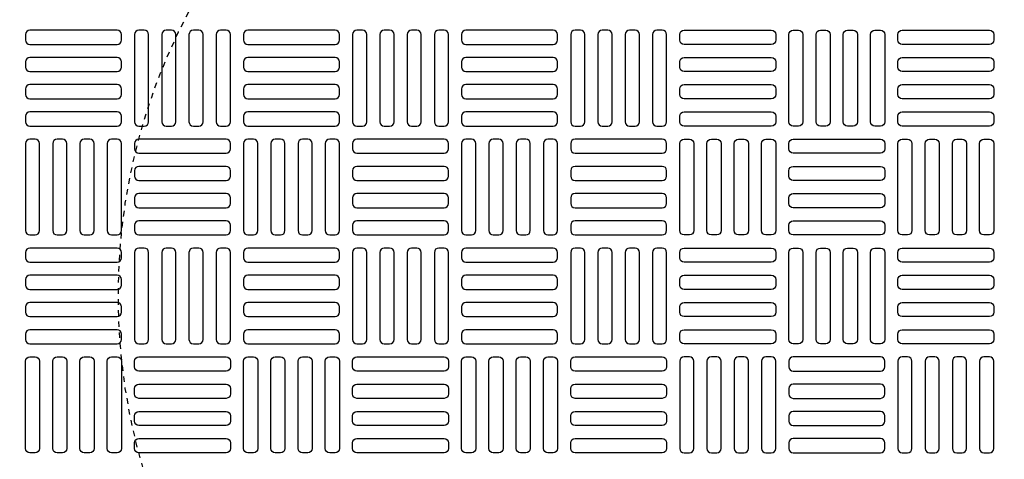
# Model space of a CAD drawing. Extents: x -169 to 6736, y -208 to 3022.
# Tile 646 of 656: x 6263 to 6281, y 1476 to 1484. Entities that reach past the tile are written whole.
import ezdxf

# ---------------------------------------------------------------- set-up
doc = ezdxf.new("R2010")
doc.units = 0
doc.header["$MEASUREMENT"] = 0
doc.linetypes.add('HIDDEN2', pattern=[0.28125, 0.1875, -0.09375])
doc.layers.get('DEFPOINTS').update_dxf_attribs({"linetype": 'CONTINUOUS'})
for name, color, linetype in [('TANK-MANHOLE-COVER-40', 2, 'CONTINUOUS'), ('TANK-MANHOLE-COVER-HATCH-40', 252, 'CONTINUOUS'), ('TANK-SLOPE', 3, 'CONTINUOUS')]:
    doc.layers.add(name, color=color, linetype=linetype)

msp = doc.modelspace()

# ---------------------------------------------------------------- linework, layer by layer
at = {"layer": 'DEFPOINTS', "color": 8, "linetype": 'HIDDEN2', "ltscale": 0.125}
msp.add_circle((6275.65346, 1479.01916), 14, dxfattribs=at)
msp.add_circle((6275.65346, 1479.01916), 14, dxfattribs=at)
at = {"layer": 'DEFPOINTS', "color": 8, "linetype": 'HIDDEN2', "ltscale": 0.5}
msp.add_circle((6275.65346, 1479.01916), 11, dxfattribs=at)
msp.add_circle((6275.65346, 1479.01916), 11, dxfattribs=at)
at = {"layer": 'TANK-MANHOLE-COVER-40', "color": 4, "linetype": 'Continuous'}
msp.add_circle((6275.65422, 1479.01916), 22.63902, dxfattribs=at)
at = {"layer": 'TANK-MANHOLE-COVER-40', "color": 1, "linetype": 'Continuous'}
msp.add_circle((6275.65422, 1479.01916), 22.44094, dxfattribs=at)
at = {"layer": 'TANK-MANHOLE-COVER-40', "color": 2, "linetype": 'Continuous'}
msp.add_circle((6275.65422, 1479.01916), 21.65354, dxfattribs=at)
at = {"layer": 'TANK-MANHOLE-COVER-HATCH-40', "linetype": 'Continuous', "flags": 128}
for points in [[(6264.70934, 1483.74357, 0.41421356), (6264.6306, 1483.82231), (6263.0558, 1483.82231, 0.41421356), (6262.97706, 1483.74357), (6262.97706, 1483.64514, 0.41421356), (6263.0558, 1483.5664), (6264.6306, 1483.5664, 0.41421356), (6264.70934, 1483.64514)], [(6265.12273, 1482.09003, 0.41421356), (6265.20147, 1482.16877), (6265.20147, 1483.74357, 0.41421356), (6265.12273, 1483.82231), (6265.0243, 1483.82231, 0.41421356), (6264.94556, 1483.74357), (6264.94556, 1482.16877, 0.41421356), (6265.0243, 1482.09003)], [(6265.61485, 1482.09003, 0.41421356), (6265.69359, 1482.16877), (6265.69359, 1483.74357, 0.41421356), (6265.61485, 1483.82231), (6265.51643, 1483.82231, 0.41421356), (6265.43769, 1483.74357), (6265.43769, 1482.16877, 0.41421356), (6265.51643, 1482.09003)], [(6266.10698, 1482.09003, 0.41421356), (6266.18572, 1482.16877), (6266.18572, 1483.74357, 0.41421356), (6266.10698, 1483.82231), (6266.00855, 1483.82231, 0.41421356), (6265.92981, 1483.74357), (6265.92981, 1482.16877, 0.41421356), (6266.00855, 1482.09003)], [(6266.59911, 1482.09003, 0.41421356), (6266.67785, 1482.16877), (6266.67785, 1483.74357, 0.41421356), (6266.59911, 1483.82231), (6266.50068, 1483.82231, 0.41421356), (6266.42194, 1483.74357), (6266.42194, 1482.16877, 0.41421356), (6266.50068, 1482.09003)], [(6268.64635, 1483.74357, 0.41421356), (6268.56761, 1483.82231), (6266.99281, 1483.82231, 0.41421356), (6266.91407, 1483.74357), (6266.91407, 1483.64514, 0.41421356), (6266.99281, 1483.5664), (6268.56761, 1483.5664, 0.41421356), (6268.64635, 1483.64514)], [(6269.05974, 1482.09003, 0.41421356), (6269.13848, 1482.16877), (6269.13848, 1483.74357, 0.41421356), (6269.05974, 1483.82231), (6268.96131, 1483.82231, 0.41421356), (6268.88257, 1483.74357), (6268.88257, 1482.16877, 0.41421356), (6268.96131, 1482.09003)], [(6269.55186, 1482.09003, 0.41421356), (6269.6306, 1482.16877), (6269.6306, 1483.74357, 0.41421356), (6269.55186, 1483.82231), (6269.45344, 1483.82231, 0.41421356), (6269.3747, 1483.74357), (6269.3747, 1482.16877, 0.41421356), (6269.45344, 1482.09003)], [(6270.04399, 1482.09003, 0.41421356), (6270.12273, 1482.16877), (6270.12273, 1483.74357, 0.41421356), (6270.04399, 1483.82231), (6269.94556, 1483.82231, 0.41421356), (6269.86682, 1483.74357), (6269.86682, 1482.16877, 0.41421356), (6269.94556, 1482.09003)], [(6270.53611, 1482.09003, 0.41421356), (6270.61485, 1482.16877), (6270.61485, 1483.74357, 0.41421356), (6270.53611, 1483.82231), (6270.43769, 1483.82231, 0.41421356), (6270.35895, 1483.74357), (6270.35895, 1482.16877, 0.41421356), (6270.43769, 1482.09003)], [(6272.58336, 1483.74357, 0.41421356), (6272.50462, 1483.82231), (6270.92981, 1483.82231, 0.41421356), (6270.85107, 1483.74357), (6270.85107, 1483.64514, 0.41421356), (6270.92981, 1483.5664), (6272.50462, 1483.5664, 0.41421356), (6272.58336, 1483.64514)], [(6272.99674, 1482.09003, 0.41421356), (6273.07548, 1482.16877), (6273.07548, 1483.74357, 0.41421356), (6272.99674, 1483.82231), (6272.89832, 1483.82231, 0.41421356), (6272.81958, 1483.74357), (6272.81958, 1482.16877, 0.41421356), (6272.89832, 1482.09003)], [(6273.48887, 1482.09003, 0.41421356), (6273.56761, 1482.16877), (6273.56761, 1483.74357, 0.41421356), (6273.48887, 1483.82231), (6273.39044, 1483.82231, 0.41421356), (6273.3117, 1483.74357), (6273.3117, 1482.16877, 0.41421356), (6273.39044, 1482.09003)], [(6273.981, 1482.09003, 0.41421356), (6274.05974, 1482.16877), (6274.05974, 1483.74357, 0.41421356), (6273.981, 1483.82231), (6273.88257, 1483.82231, 0.41421356), (6273.80383, 1483.74357), (6273.80383, 1482.16877, 0.41421356), (6273.88257, 1482.09003)], [(6274.47312, 1482.09003, 0.41421356), (6274.55186, 1482.16877), (6274.55186, 1483.74357, 0.41421356), (6274.47312, 1483.82231), (6274.3747, 1483.82231, 0.41421356), (6274.29596, 1483.74357), (6274.29596, 1482.16877, 0.41421356), (6274.3747, 1482.09003)], [(6274.78808, 1483.74357, -0.41421356), (6274.86682, 1483.82231), (6276.44163, 1483.82231, -0.41421356), (6276.52037, 1483.74357), (6276.52037, 1483.64514, -0.41421356), (6276.44163, 1483.5664), (6274.86682, 1483.5664, -0.41421356), (6274.78808, 1483.64514)], [(6276.83533, 1482.09003, -0.41421356), (6276.75659, 1482.16877), (6276.75659, 1483.74357, -0.41421356), (6276.83533, 1483.82231), (6276.93375, 1483.82231, -0.41421356), (6277.01249, 1483.74357), (6277.01249, 1482.16877, -0.41421356), (6276.93375, 1482.09003)], [(6277.32745, 1482.09003, -0.41421356), (6277.24871, 1482.16877), (6277.24871, 1483.74357, -0.41421356), (6277.32745, 1483.82231), (6277.42588, 1483.82231, -0.41421356), (6277.50462, 1483.74357), (6277.50462, 1482.16877, -0.41421356), (6277.42588, 1482.09003)], [(6277.81958, 1482.09003, -0.41421356), (6277.74084, 1482.16877), (6277.74084, 1483.74357, -0.41421356), (6277.81958, 1483.82231), (6277.918, 1483.82231, -0.41421356), (6277.99674, 1483.74357), (6277.99674, 1482.16877, -0.41421356), (6277.918, 1482.09003)], [(6278.3117, 1482.09003, -0.41421356), (6278.23296, 1482.16877), (6278.23296, 1483.74357, -0.41421356), (6278.3117, 1483.82231), (6278.41013, 1483.82231, -0.41421356), (6278.48887, 1483.74357), (6278.48887, 1482.16877, -0.41421356), (6278.41013, 1482.09003)], [(6278.72509, 1483.74357, -0.41421356), (6278.80383, 1483.82231), (6280.37863, 1483.82231, -0.41421356), (6280.45737, 1483.74357), (6280.45737, 1483.64514, -0.41421356), (6280.37863, 1483.5664), (6278.80383, 1483.5664, -0.41421356), (6278.72509, 1483.64514)], [(6264.70934, 1483.25144, 0.41421356), (6264.6306, 1483.33018), (6263.0558, 1483.33018, 0.41421356), (6262.97706, 1483.25144), (6262.97706, 1483.15302, 0.41421356), (6263.0558, 1483.07428), (6264.6306, 1483.07428, 0.41421356), (6264.70934, 1483.15302)], [(6268.64635, 1483.25144, 0.41421356), (6268.56761, 1483.33018), (6266.99281, 1483.33018, 0.41421356), (6266.91407, 1483.25144), (6266.91407, 1483.15302, 0.41421356), (6266.99281, 1483.07428), (6268.56761, 1483.07428, 0.41421356), (6268.64635, 1483.15302)], [(6272.58336, 1483.25144, 0.41421356), (6272.50462, 1483.33018), (6270.92981, 1483.33018, 0.41421356), (6270.85107, 1483.25144), (6270.85107, 1483.15302, 0.41421356), (6270.92981, 1483.07428), (6272.50462, 1483.07428, 0.41421356), (6272.58336, 1483.15302)], [(6274.78808, 1483.25144, -0.41421356), (6274.86682, 1483.33018), (6276.44163, 1483.33018, -0.41421356), (6276.52037, 1483.25144), (6276.52037, 1483.15302, -0.41421356), (6276.44163, 1483.07428), (6274.86682, 1483.07428, -0.41421356), (6274.78808, 1483.15302)], [(6278.72509, 1483.25144, -0.41421356), (6278.80383, 1483.33018), (6280.37863, 1483.33018, -0.41421356), (6280.45737, 1483.25144), (6280.45737, 1483.15302, -0.41421356), (6280.37863, 1483.07428), (6278.80383, 1483.07428, -0.41421356), (6278.72509, 1483.15302)], [(6264.70934, 1482.75932, 0.41421356), (6264.6306, 1482.83806), (6263.0558, 1482.83806, 0.41421356), (6262.97706, 1482.75932), (6262.97706, 1482.66089, 0.41421356), (6263.0558, 1482.58215), (6264.6306, 1482.58215, 0.41421356), (6264.70934, 1482.66089)], [(6268.64635, 1482.75932, 0.41421356), (6268.56761, 1482.83806), (6266.99281, 1482.83806, 0.41421356), (6266.91407, 1482.75932), (6266.91407, 1482.66089, 0.41421356), (6266.99281, 1482.58215), (6268.56761, 1482.58215, 0.41421356), (6268.64635, 1482.66089)], [(6272.58336, 1482.75932, 0.41421356), (6272.50462, 1482.83806), (6270.92981, 1482.83806, 0.41421356), (6270.85107, 1482.75932), (6270.85107, 1482.66089, 0.41421356), (6270.92981, 1482.58215), (6272.50462, 1482.58215, 0.41421356), (6272.58336, 1482.66089)], [(6274.78808, 1482.75932, -0.41421356), (6274.86682, 1482.83806), (6276.44163, 1482.83806, -0.41421356), (6276.52037, 1482.75932), (6276.52037, 1482.66089, -0.41421356), (6276.44163, 1482.58215), (6274.86682, 1482.58215, -0.41421356), (6274.78808, 1482.66089)], [(6278.72509, 1482.75932, -0.41421356), (6278.80383, 1482.83806), (6280.37863, 1482.83806, -0.41421356), (6280.45737, 1482.75932), (6280.45737, 1482.66089, -0.41421356), (6280.37863, 1482.58215), (6278.80383, 1482.58215, -0.41421356), (6278.72509, 1482.66089)], [(6264.70934, 1482.26719, 0.41421356), (6264.6306, 1482.34593), (6263.0558, 1482.34593, 0.41421356), (6262.97706, 1482.26719), (6262.97706, 1482.16877, 0.41421356), (6263.0558, 1482.09003), (6264.6306, 1482.09003, 0.41421356), (6264.70934, 1482.16877)], [(6268.64635, 1482.26719, 0.41421356), (6268.56761, 1482.34593), (6266.99281, 1482.34593, 0.41421356), (6266.91407, 1482.26719), (6266.91407, 1482.16877, 0.41421356), (6266.99281, 1482.09003), (6268.56761, 1482.09003, 0.41421356), (6268.64635, 1482.16877)], [(6272.58336, 1482.26719, 0.41421356), (6272.50462, 1482.34593), (6270.92981, 1482.34593, 0.41421356), (6270.85107, 1482.26719), (6270.85107, 1482.16877, 0.41421356), (6270.92981, 1482.09003), (6272.50462, 1482.09003, 0.41421356), (6272.58336, 1482.16877)], [(6274.78808, 1482.26719, -0.41421356), (6274.86682, 1482.34593), (6276.44163, 1482.34593, -0.41421356), (6276.52037, 1482.26719), (6276.52037, 1482.16877, -0.41421356), (6276.44163, 1482.09003), (6274.86682, 1482.09003, -0.41421356), (6274.78808, 1482.16877)], [(6278.72509, 1482.26719, -0.41421356), (6278.80383, 1482.34593), (6280.37863, 1482.34593, -0.41421356), (6280.45737, 1482.26719), (6280.45737, 1482.16877, -0.41421356), (6280.37863, 1482.09003), (6278.80383, 1482.09003, -0.41421356), (6278.72509, 1482.16877)], [(6263.15422, 1480.12152, 0.41421356), (6263.23296, 1480.20026), (6263.23296, 1481.77506, 0.41421356), (6263.15422, 1481.85381), (6263.0558, 1481.85381, 0.41421356), (6262.97706, 1481.77506), (6262.97706, 1480.20026, 0.41421356), (6263.0558, 1480.12152)], [(6263.64635, 1480.12152, 0.41421356), (6263.72509, 1480.20026), (6263.72509, 1481.77506, 0.41421356), (6263.64635, 1481.85381), (6263.54792, 1481.85381, 0.41421356), (6263.46918, 1481.77506), (6263.46918, 1480.20026, 0.41421356), (6263.54792, 1480.12152)], [(6264.13848, 1480.12152, 0.41421356), (6264.21722, 1480.20026), (6264.21722, 1481.77506, 0.41421356), (6264.13848, 1481.85381), (6264.04005, 1481.85381, 0.41421356), (6263.96131, 1481.77506), (6263.96131, 1480.20026, 0.41421356), (6264.04005, 1480.12152)], [(6264.6306, 1480.12152, 0.41421356), (6264.70934, 1480.20026), (6264.70934, 1481.77506, 0.41421356), (6264.6306, 1481.85381), (6264.53218, 1481.85381, 0.41421356), (6264.45344, 1481.77506), (6264.45344, 1480.20026, 0.41421356), (6264.53218, 1480.12152)], [(6264.94556, 1481.67664, 0.41421356), (6265.0243, 1481.5979), (6266.59911, 1481.5979, 0.41421356), (6266.67785, 1481.67664), (6266.67785, 1481.77506, 0.41421356), (6266.59911, 1481.85381), (6265.0243, 1481.85381, 0.41421356), (6264.94556, 1481.77506)], [(6267.09123, 1480.12152, 0.41421356), (6267.16997, 1480.20026), (6267.16997, 1481.77506, 0.41421356), (6267.09123, 1481.85381), (6266.99281, 1481.85381, 0.41421356), (6266.91407, 1481.77506), (6266.91407, 1480.20026, 0.41421356), (6266.99281, 1480.12152)], [(6267.58336, 1480.12152, 0.41421356), (6267.6621, 1480.20026), (6267.6621, 1481.77506, 0.41421356), (6267.58336, 1481.85381), (6267.48493, 1481.85381, 0.41421356), (6267.40619, 1481.77506), (6267.40619, 1480.20026, 0.41421356), (6267.48493, 1480.12152)], [(6268.07548, 1480.12152, 0.41421356), (6268.15422, 1480.20026), (6268.15422, 1481.77506, 0.41421356), (6268.07548, 1481.85381), (6267.97706, 1481.85381, 0.41421356), (6267.89832, 1481.77506), (6267.89832, 1480.20026, 0.41421356), (6267.97706, 1480.12152)], [(6268.56761, 1480.12152, 0.41421356), (6268.64635, 1480.20026), (6268.64635, 1481.77506, 0.41421356), (6268.56761, 1481.85381), (6268.46918, 1481.85381, 0.41421356), (6268.39044, 1481.77506), (6268.39044, 1480.20026, 0.41421356), (6268.46918, 1480.12152)], [(6268.88257, 1481.67664, 0.41421356), (6268.96131, 1481.5979), (6270.53611, 1481.5979, 0.41421356), (6270.61485, 1481.67664), (6270.61485, 1481.77506, 0.41421356), (6270.53611, 1481.85381), (6268.96131, 1481.85381, 0.41421356), (6268.88257, 1481.77506)], [(6271.02824, 1480.12152, 0.41421356), (6271.10698, 1480.20026), (6271.10698, 1481.77506, 0.41421356), (6271.02824, 1481.85381), (6270.92981, 1481.85381, 0.41421356), (6270.85107, 1481.77506), (6270.85107, 1480.20026, 0.41421356), (6270.92981, 1480.12152)], [(6271.52037, 1480.12152, 0.41421356), (6271.59911, 1480.20026), (6271.59911, 1481.77506, 0.41421356), (6271.52037, 1481.85381), (6271.42194, 1481.85381, 0.41421356), (6271.3432, 1481.77506), (6271.3432, 1480.20026, 0.41421356), (6271.42194, 1480.12152)], [(6272.01249, 1480.12152, 0.41421356), (6272.09123, 1480.20026), (6272.09123, 1481.77506, 0.41421356), (6272.01249, 1481.85381), (6271.91407, 1481.85381, 0.41421356), (6271.83533, 1481.77506), (6271.83533, 1480.20026, 0.41421356), (6271.91407, 1480.12152)], [(6272.50462, 1480.12152, 0.41421356), (6272.58336, 1480.20026), (6272.58336, 1481.77506, 0.41421356), (6272.50462, 1481.85381), (6272.40619, 1481.85381, 0.41421356), (6272.32745, 1481.77506), (6272.32745, 1480.20026, 0.41421356), (6272.40619, 1480.12152)], [(6272.81958, 1481.67664, 0.41421356), (6272.89832, 1481.5979), (6274.47312, 1481.5979, 0.41421356), (6274.55186, 1481.67664), (6274.55186, 1481.77506, 0.41421356), (6274.47312, 1481.85381), (6272.89832, 1481.85381, 0.41421356), (6272.81958, 1481.77506)], [(6274.86682, 1480.12152, -0.41421356), (6274.78808, 1480.20026), (6274.78808, 1481.77506, -0.41421356), (6274.86682, 1481.85381), (6274.96525, 1481.85381, -0.41421356), (6275.04399, 1481.77506), (6275.04399, 1480.20026, -0.41421356), (6274.96525, 1480.12152)], [(6275.35895, 1480.12152, -0.41421356), (6275.28021, 1480.20026), (6275.28021, 1481.77506, -0.41421356), (6275.35895, 1481.85381), (6275.45737, 1481.85381, -0.41421356), (6275.53611, 1481.77506), (6275.53611, 1480.20026, -0.41421356), (6275.45737, 1480.12152)], [(6275.85107, 1480.12152, -0.41421356), (6275.77233, 1480.20026), (6275.77233, 1481.77506, -0.41421356), (6275.85107, 1481.85381), (6275.9495, 1481.85381, -0.41421356), (6276.02824, 1481.77506), (6276.02824, 1480.20026, -0.41421356), (6275.9495, 1480.12152)], [(6276.3432, 1480.12152, -0.41421356), (6276.26446, 1480.20026), (6276.26446, 1481.77506, -0.41421356), (6276.3432, 1481.85381), (6276.44163, 1481.85381, -0.41421356), (6276.52037, 1481.77506), (6276.52037, 1480.20026, -0.41421356), (6276.44163, 1480.12152)], [(6278.48887, 1481.67664, -0.41421356), (6278.41013, 1481.5979), (6276.83533, 1481.5979, -0.41421356), (6276.75659, 1481.67664), (6276.75659, 1481.77506, -0.41421356), (6276.83533, 1481.85381), (6278.41013, 1481.85381, -0.41421356), (6278.48887, 1481.77506)], [(6278.80383, 1480.12152, -0.41421356), (6278.72509, 1480.20026), (6278.72509, 1481.77506, -0.41421356), (6278.80383, 1481.85381), (6278.90226, 1481.85381, -0.41421356), (6278.981, 1481.77506), (6278.981, 1480.20026, -0.41421356), (6278.90226, 1480.12152)], [(6279.29596, 1480.12152, -0.41421356), (6279.21722, 1480.20026), (6279.21722, 1481.77506, -0.41421356), (6279.29596, 1481.85381), (6279.39438, 1481.85381, -0.41421356), (6279.47312, 1481.77506), (6279.47312, 1480.20026, -0.41421356), (6279.39438, 1480.12152)], [(6279.78808, 1480.12152, -0.41421356), (6279.70934, 1480.20026), (6279.70934, 1481.77506, -0.41421356), (6279.78808, 1481.85381), (6279.88651, 1481.85381, -0.41421356), (6279.96525, 1481.77506), (6279.96525, 1480.20026, -0.41421356), (6279.88651, 1480.12152)], [(6280.28021, 1480.12152, -0.41421356), (6280.20147, 1480.20026), (6280.20147, 1481.77506, -0.41421356), (6280.28021, 1481.85381), (6280.37863, 1481.85381, -0.41421356), (6280.45737, 1481.77506), (6280.45737, 1480.20026, -0.41421356), (6280.37863, 1480.12152)], [(6264.94556, 1481.18451, 0.41421356), (6265.0243, 1481.10577), (6266.59911, 1481.10577, 0.41421356), (6266.67785, 1481.18451), (6266.67785, 1481.28294, 0.41421356), (6266.59911, 1481.36168), (6265.0243, 1481.36168, 0.41421356), (6264.94556, 1481.28294)], [(6268.88257, 1481.18451, 0.41421356), (6268.96131, 1481.10577), (6270.53611, 1481.10577, 0.41421356), (6270.61485, 1481.18451), (6270.61485, 1481.28294, 0.41421356), (6270.53611, 1481.36168), (6268.96131, 1481.36168, 0.41421356), (6268.88257, 1481.28294)], [(6272.81958, 1481.18451, 0.41421356), (6272.89832, 1481.10577), (6274.47312, 1481.10577, 0.41421356), (6274.55186, 1481.18451), (6274.55186, 1481.28294, 0.41421356), (6274.47312, 1481.36168), (6272.89832, 1481.36168, 0.41421356), (6272.81958, 1481.28294)], [(6278.48887, 1481.18451, -0.41421356), (6278.41013, 1481.10577), (6276.83533, 1481.10577, -0.41421356), (6276.75659, 1481.18451), (6276.75659, 1481.28294, -0.41421356), (6276.83533, 1481.36168), (6278.41013, 1481.36168, -0.41421356), (6278.48887, 1481.28294)], [(6264.94556, 1480.69239, 0.41421356), (6265.0243, 1480.61365), (6266.59911, 1480.61365, 0.41421356), (6266.67785, 1480.69239), (6266.67785, 1480.79081, 0.41421356), (6266.59911, 1480.86955), (6265.0243, 1480.86955, 0.41421356), (6264.94556, 1480.79081)], [(6268.88257, 1480.69239, 0.41421356), (6268.96131, 1480.61365), (6270.53611, 1480.61365, 0.41421356), (6270.61485, 1480.69239), (6270.61485, 1480.79081, 0.41421356), (6270.53611, 1480.86955), (6268.96131, 1480.86955, 0.41421356), (6268.88257, 1480.79081)], [(6272.81958, 1480.69239, 0.41421356), (6272.89832, 1480.61365), (6274.47312, 1480.61365, 0.41421356), (6274.55186, 1480.69239), (6274.55186, 1480.79081, 0.41421356), (6274.47312, 1480.86955), (6272.89832, 1480.86955, 0.41421356), (6272.81958, 1480.79081)], [(6278.48887, 1480.69239, -0.41421356), (6278.41013, 1480.61365), (6276.83533, 1480.61365, -0.41421356), (6276.75659, 1480.69239), (6276.75659, 1480.79081, -0.41421356), (6276.83533, 1480.86955), (6278.41013, 1480.86955, -0.41421356), (6278.48887, 1480.79081)], [(6264.94556, 1480.20026, 0.41421356), (6265.0243, 1480.12152), (6266.59911, 1480.12152, 0.41421356), (6266.67785, 1480.20026), (6266.67785, 1480.29869, 0.41421356), (6266.59911, 1480.37743), (6265.0243, 1480.37743, 0.41421356), (6264.94556, 1480.29869)], [(6268.88257, 1480.20026, 0.41421356), (6268.96131, 1480.12152), (6270.53611, 1480.12152, 0.41421356), (6270.61485, 1480.20026), (6270.61485, 1480.29869, 0.41421356), (6270.53611, 1480.37743), (6268.96131, 1480.37743, 0.41421356), (6268.88257, 1480.29869)], [(6272.81958, 1480.20026, 0.41421356), (6272.89832, 1480.12152), (6274.47312, 1480.12152, 0.41421356), (6274.55186, 1480.20026), (6274.55186, 1480.29869, 0.41421356), (6274.47312, 1480.37743), (6272.89832, 1480.37743, 0.41421356), (6272.81958, 1480.29869)], [(6278.48887, 1480.20026, -0.41421356), (6278.41013, 1480.12152), (6276.83533, 1480.12152, -0.41421356), (6276.75659, 1480.20026), (6276.75659, 1480.29869, -0.41421356), (6276.83533, 1480.37743), (6278.41013, 1480.37743, -0.41421356), (6278.48887, 1480.29869)], [(6264.70934, 1479.80656, 0.41421356), (6264.6306, 1479.8853), (6263.0558, 1479.8853, 0.41421356), (6262.97706, 1479.80656), (6262.97706, 1479.70814, 0.41421356), (6263.0558, 1479.6294), (6264.6306, 1479.6294, 0.41421356), (6264.70934, 1479.70814)], [(6265.12273, 1478.15302, 0.41421356), (6265.20147, 1478.23176), (6265.20147, 1479.80656, 0.41421356), (6265.12273, 1479.8853), (6265.0243, 1479.8853, 0.41421356), (6264.94556, 1479.80656), (6264.94556, 1478.23176, 0.41421356), (6265.0243, 1478.15302)], [(6265.61485, 1478.15302, 0.41421356), (6265.69359, 1478.23176), (6265.69359, 1479.80656, 0.41421356), (6265.61485, 1479.8853), (6265.51643, 1479.8853, 0.41421356), (6265.43769, 1479.80656), (6265.43769, 1478.23176, 0.41421356), (6265.51643, 1478.15302)], [(6266.10698, 1478.15302, 0.41421356), (6266.18572, 1478.23176), (6266.18572, 1479.80656, 0.41421356), (6266.10698, 1479.8853), (6266.00855, 1479.8853, 0.41421356), (6265.92981, 1479.80656), (6265.92981, 1478.23176, 0.41421356), (6266.00855, 1478.15302)], [(6266.59911, 1478.15302, 0.41421356), (6266.67785, 1478.23176), (6266.67785, 1479.80656, 0.41421356), (6266.59911, 1479.8853), (6266.50068, 1479.8853, 0.41421356), (6266.42194, 1479.80656), (6266.42194, 1478.23176, 0.41421356), (6266.50068, 1478.15302)], [(6268.64635, 1479.80656, 0.41421356), (6268.56761, 1479.8853), (6266.99281, 1479.8853, 0.41421356), (6266.91407, 1479.80656), (6266.91407, 1479.70814, 0.41421356), (6266.99281, 1479.6294), (6268.56761, 1479.6294, 0.41421356), (6268.64635, 1479.70814)], [(6269.05974, 1478.15302, 0.41421356), (6269.13848, 1478.23176), (6269.13848, 1479.80656, 0.41421356), (6269.05974, 1479.8853), (6268.96131, 1479.8853, 0.41421356), (6268.88257, 1479.80656), (6268.88257, 1478.23176, 0.41421356), (6268.96131, 1478.15302)], [(6269.55186, 1478.15302, 0.41421356), (6269.6306, 1478.23176), (6269.6306, 1479.80656, 0.41421356), (6269.55186, 1479.8853), (6269.45344, 1479.8853, 0.41421356), (6269.3747, 1479.80656), (6269.3747, 1478.23176, 0.41421356), (6269.45344, 1478.15302)], [(6270.04399, 1478.15302, 0.41421356), (6270.12273, 1478.23176), (6270.12273, 1479.80656, 0.41421356), (6270.04399, 1479.8853), (6269.94556, 1479.8853, 0.41421356), (6269.86682, 1479.80656), (6269.86682, 1478.23176, 0.41421356), (6269.94556, 1478.15302)], [(6270.53611, 1478.15302, 0.41421356), (6270.61485, 1478.23176), (6270.61485, 1479.80656, 0.41421356), (6270.53611, 1479.8853), (6270.43769, 1479.8853, 0.41421356), (6270.35895, 1479.80656), (6270.35895, 1478.23176, 0.41421356), (6270.43769, 1478.15302)], [(6272.58336, 1479.80656, 0.41421356), (6272.50462, 1479.8853), (6270.92981, 1479.8853, 0.41421356), (6270.85107, 1479.80656), (6270.85107, 1479.70814, 0.41421356), (6270.92981, 1479.6294), (6272.50462, 1479.6294, 0.41421356), (6272.58336, 1479.70814)], [(6272.99674, 1478.15302, 0.41421356), (6273.07548, 1478.23176), (6273.07548, 1479.80656, 0.41421356), (6272.99674, 1479.8853), (6272.89832, 1479.8853, 0.41421356), (6272.81958, 1479.80656), (6272.81958, 1478.23176, 0.41421356), (6272.89832, 1478.15302)], [(6273.48887, 1478.15302, 0.41421356), (6273.56761, 1478.23176), (6273.56761, 1479.80656, 0.41421356), (6273.48887, 1479.8853), (6273.39044, 1479.8853, 0.41421356), (6273.3117, 1479.80656), (6273.3117, 1478.23176, 0.41421356), (6273.39044, 1478.15302)], [(6273.981, 1478.15302, 0.41421356), (6274.05974, 1478.23176), (6274.05974, 1479.80656, 0.41421356), (6273.981, 1479.8853), (6273.88257, 1479.8853, 0.41421356), (6273.80383, 1479.80656), (6273.80383, 1478.23176, 0.41421356), (6273.88257, 1478.15302)], [(6274.47312, 1478.15302, 0.41421356), (6274.55186, 1478.23176), (6274.55186, 1479.80656, 0.41421356), (6274.47312, 1479.8853), (6274.3747, 1479.8853, 0.41421356), (6274.29596, 1479.80656), (6274.29596, 1478.23176, 0.41421356), (6274.3747, 1478.15302)], [(6274.78808, 1479.80656, -0.41421356), (6274.86682, 1479.8853), (6276.44163, 1479.8853, -0.41421356), (6276.52037, 1479.80656), (6276.52037, 1479.70814, -0.41421356), (6276.44163, 1479.6294), (6274.86682, 1479.6294, -0.41421356), (6274.78808, 1479.70814)], [(6276.83533, 1478.15302, -0.41421356), (6276.75659, 1478.23176), (6276.75659, 1479.80656, -0.41421356), (6276.83533, 1479.8853), (6276.93375, 1479.8853, -0.41421356), (6277.01249, 1479.80656), (6277.01249, 1478.23176, -0.41421356), (6276.93375, 1478.15302)], [(6277.32745, 1478.15302, -0.41421356), (6277.24871, 1478.23176), (6277.24871, 1479.80656, -0.41421356), (6277.32745, 1479.8853), (6277.42588, 1479.8853, -0.41421356), (6277.50462, 1479.80656), (6277.50462, 1478.23176, -0.41421356), (6277.42588, 1478.15302)], [(6277.81958, 1478.15302, -0.41421356), (6277.74084, 1478.23176), (6277.74084, 1479.80656, -0.41421356), (6277.81958, 1479.8853), (6277.918, 1479.8853, -0.41421356), (6277.99674, 1479.80656), (6277.99674, 1478.23176, -0.41421356), (6277.918, 1478.15302)], [(6278.3117, 1478.15302, -0.41421356), (6278.23296, 1478.23176), (6278.23296, 1479.80656, -0.41421356), (6278.3117, 1479.8853), (6278.41013, 1479.8853, -0.41421356), (6278.48887, 1479.80656), (6278.48887, 1478.23176, -0.41421356), (6278.41013, 1478.15302)], [(6278.72509, 1479.80656, -0.41421356), (6278.80383, 1479.8853), (6280.37863, 1479.8853, -0.41421356), (6280.45737, 1479.80656), (6280.45737, 1479.70814, -0.41421356), (6280.37863, 1479.6294), (6278.80383, 1479.6294, -0.41421356), (6278.72509, 1479.70814)], [(6264.70934, 1479.31443, 0.41421356), (6264.6306, 1479.39318), (6263.0558, 1479.39318, 0.41421356), (6262.97706, 1479.31443), (6262.97706, 1479.21601, 0.41421356), (6263.0558, 1479.13727), (6264.6306, 1479.13727, 0.41421356), (6264.70934, 1479.21601)], [(6268.64635, 1479.31443, 0.41421356), (6268.56761, 1479.39318), (6266.99281, 1479.39318, 0.41421356), (6266.91407, 1479.31443), (6266.91407, 1479.21601, 0.41421356), (6266.99281, 1479.13727), (6268.56761, 1479.13727, 0.41421356), (6268.64635, 1479.21601)], [(6272.58336, 1479.31443, 0.41421356), (6272.50462, 1479.39318), (6270.92981, 1479.39318, 0.41421356), (6270.85107, 1479.31443), (6270.85107, 1479.21601, 0.41421356), (6270.92981, 1479.13727), (6272.50462, 1479.13727, 0.41421356), (6272.58336, 1479.21601)], [(6274.78808, 1479.31443, -0.41421356), (6274.86682, 1479.39318), (6276.44163, 1479.39318, -0.41421356), (6276.52037, 1479.31443), (6276.52037, 1479.21601, -0.41421356), (6276.44163, 1479.13727), (6274.86682, 1479.13727, -0.41421356), (6274.78808, 1479.21601)], [(6278.72509, 1479.31443, -0.41421356), (6278.80383, 1479.39318), (6280.37863, 1479.39318, -0.41421356), (6280.45737, 1479.31443), (6280.45737, 1479.21601, -0.41421356), (6280.37863, 1479.13727), (6278.80383, 1479.13727, -0.41421356), (6278.72509, 1479.21601)], [(6264.70934, 1478.82231, 0.41421356), (6264.6306, 1478.90105), (6263.0558, 1478.90105, 0.41421356), (6262.97706, 1478.82231), (6262.97706, 1478.72388, 0.41421356), (6263.0558, 1478.64514), (6264.6306, 1478.64514, 0.41421356), (6264.70934, 1478.72388)], [(6268.64635, 1478.82231, 0.41421356), (6268.56761, 1478.90105), (6266.99281, 1478.90105, 0.41421356), (6266.91407, 1478.82231), (6266.91407, 1478.72388, 0.41421356), (6266.99281, 1478.64514), (6268.56761, 1478.64514, 0.41421356), (6268.64635, 1478.72388)], [(6272.58336, 1478.82231, 0.41421356), (6272.50462, 1478.90105), (6270.92981, 1478.90105, 0.41421356), (6270.85107, 1478.82231), (6270.85107, 1478.72388, 0.41421356), (6270.92981, 1478.64514), (6272.50462, 1478.64514, 0.41421356), (6272.58336, 1478.72388)], [(6274.78808, 1478.82231, -0.41421356), (6274.86682, 1478.90105), (6276.44163, 1478.90105, -0.41421356), (6276.52037, 1478.82231), (6276.52037, 1478.72388, -0.41421356), (6276.44163, 1478.64514), (6274.86682, 1478.64514, -0.41421356), (6274.78808, 1478.72388)], [(6278.72509, 1478.82231, -0.41421356), (6278.80383, 1478.90105), (6280.37863, 1478.90105, -0.41421356), (6280.45737, 1478.82231), (6280.45737, 1478.72388, -0.41421356), (6280.37863, 1478.64514), (6278.80383, 1478.64514, -0.41421356), (6278.72509, 1478.72388)], [(6264.70934, 1478.33018, 0.41421356), (6264.6306, 1478.40892), (6263.0558, 1478.40892, 0.41421356), (6262.97706, 1478.33018), (6262.97706, 1478.23176, 0.41421356), (6263.0558, 1478.15302), (6264.6306, 1478.15302, 0.41421356), (6264.70934, 1478.23176)], [(6268.64635, 1478.33018, 0.41421356), (6268.56761, 1478.40892), (6266.99281, 1478.40892, 0.41421356), (6266.91407, 1478.33018), (6266.91407, 1478.23176, 0.41421356), (6266.99281, 1478.15302), (6268.56761, 1478.15302, 0.41421356), (6268.64635, 1478.23176)], [(6272.58336, 1478.33018, 0.41421356), (6272.50462, 1478.40892), (6270.92981, 1478.40892, 0.41421356), (6270.85107, 1478.33018), (6270.85107, 1478.23176, 0.41421356), (6270.92981, 1478.15302), (6272.50462, 1478.15302, 0.41421356), (6272.58336, 1478.23176)], [(6274.78808, 1478.33018, -0.41421356), (6274.86682, 1478.40892), (6276.44163, 1478.40892, -0.41421356), (6276.52037, 1478.33018), (6276.52037, 1478.23176, -0.41421356), (6276.44163, 1478.15302), (6274.86682, 1478.15302, -0.41421356), (6274.78808, 1478.23176)], [(6278.72509, 1478.33018, -0.41421356), (6278.80383, 1478.40892), (6280.37863, 1478.40892, -0.41421356), (6280.45737, 1478.33018), (6280.45737, 1478.23176, -0.41421356), (6280.37863, 1478.15302), (6278.80383, 1478.15302, -0.41421356), (6278.72509, 1478.23176)], [(6263.15422, 1477.9168, -0.41421356), (6263.23296, 1477.83806), (6263.23296, 1476.26325, -0.41421356), (6263.15422, 1476.18451), (6263.0558, 1476.18451, -0.41421356), (6262.97706, 1476.26325), (6262.97706, 1477.83806, -0.41421356), (6263.0558, 1477.9168)], [(6263.64635, 1477.9168, -0.41421356), (6263.72509, 1477.83806), (6263.72509, 1476.26325, -0.41421356), (6263.64635, 1476.18451), (6263.54792, 1476.18451, -0.41421356), (6263.46918, 1476.26325), (6263.46918, 1477.83806, -0.41421356), (6263.54792, 1477.9168)], [(6264.13848, 1477.9168, -0.41421356), (6264.21722, 1477.83806), (6264.21722, 1476.26325, -0.41421356), (6264.13848, 1476.18451), (6264.04005, 1476.18451, -0.41421356), (6263.96131, 1476.26325), (6263.96131, 1477.83806, -0.41421356), (6264.04005, 1477.9168)], [(6264.6306, 1477.9168, -0.41421356), (6264.70934, 1477.83806), (6264.70934, 1476.26325, -0.41421356), (6264.6306, 1476.18451), (6264.53218, 1476.18451, -0.41421356), (6264.45344, 1476.26325), (6264.45344, 1477.83806, -0.41421356), (6264.53218, 1477.9168)], [(6264.94556, 1477.83806, -0.41421356), (6265.0243, 1477.9168), (6266.59911, 1477.9168, -0.41421356), (6266.67785, 1477.83806), (6266.67785, 1477.73963, -0.41421356), (6266.59911, 1477.66089), (6265.0243, 1477.66089, -0.41421356), (6264.94556, 1477.73963)], [(6267.09123, 1477.9168, -0.41421356), (6267.16997, 1477.83806), (6267.16997, 1476.26325, -0.41421356), (6267.09123, 1476.18451), (6266.99281, 1476.18451, -0.41421356), (6266.91407, 1476.26325), (6266.91407, 1477.83806, -0.41421356), (6266.99281, 1477.9168)], [(6267.58336, 1477.9168, -0.41421356), (6267.6621, 1477.83806), (6267.6621, 1476.26325, -0.41421356), (6267.58336, 1476.18451), (6267.48493, 1476.18451, -0.41421356), (6267.40619, 1476.26325), (6267.40619, 1477.83806, -0.41421356), (6267.48493, 1477.9168)], [(6268.07548, 1477.9168, -0.41421356), (6268.15422, 1477.83806), (6268.15422, 1476.26325, -0.41421356), (6268.07548, 1476.18451), (6267.97706, 1476.18451, -0.41421356), (6267.89832, 1476.26325), (6267.89832, 1477.83806, -0.41421356), (6267.97706, 1477.9168)], [(6268.56761, 1477.9168, -0.41421356), (6268.64635, 1477.83806), (6268.64635, 1476.26325, -0.41421356), (6268.56761, 1476.18451), (6268.46918, 1476.18451, -0.41421356), (6268.39044, 1476.26325), (6268.39044, 1477.83806, -0.41421356), (6268.46918, 1477.9168)], [(6268.88257, 1477.83806, -0.41421356), (6268.96131, 1477.9168), (6270.53611, 1477.9168, -0.41421356), (6270.61485, 1477.83806), (6270.61485, 1477.73963, -0.41421356), (6270.53611, 1477.66089), (6268.96131, 1477.66089, -0.41421356), (6268.88257, 1477.73963)], [(6271.02824, 1477.9168, -0.41421356), (6271.10698, 1477.83806), (6271.10698, 1476.26325, -0.41421356), (6271.02824, 1476.18451), (6270.92981, 1476.18451, -0.41421356), (6270.85107, 1476.26325), (6270.85107, 1477.83806, -0.41421356), (6270.92981, 1477.9168)], [(6271.52037, 1477.9168, -0.41421356), (6271.59911, 1477.83806), (6271.59911, 1476.26325, -0.41421356), (6271.52037, 1476.18451), (6271.42194, 1476.18451, -0.41421356), (6271.3432, 1476.26325), (6271.3432, 1477.83806, -0.41421356), (6271.42194, 1477.9168)], [(6272.01249, 1477.9168, -0.41421356), (6272.09123, 1477.83806), (6272.09123, 1476.26325, -0.41421356), (6272.01249, 1476.18451), (6271.91407, 1476.18451, -0.41421356), (6271.83533, 1476.26325), (6271.83533, 1477.83806, -0.41421356), (6271.91407, 1477.9168)], [(6272.50462, 1477.9168, -0.41421356), (6272.58336, 1477.83806), (6272.58336, 1476.26325, -0.41421356), (6272.50462, 1476.18451), (6272.40619, 1476.18451, -0.41421356), (6272.32745, 1476.26325), (6272.32745, 1477.83806, -0.41421356), (6272.40619, 1477.9168)], [(6272.81958, 1477.83806, -0.41421356), (6272.89832, 1477.9168), (6274.47312, 1477.9168, -0.41421356), (6274.55186, 1477.83806), (6274.55186, 1477.73963, -0.41421356), (6274.47312, 1477.66089), (6272.89832, 1477.66089, -0.41421356), (6272.81958, 1477.73963)], [(6274.86682, 1477.9168, 0.41421356), (6274.78808, 1477.83806), (6274.78808, 1476.26325, 0.41421356), (6274.86682, 1476.18451), (6274.96525, 1476.18451, 0.41421356), (6275.04399, 1476.26325), (6275.04399, 1477.83806, 0.41421356), (6274.96525, 1477.9168)], [(6275.35895, 1477.9168, 0.41421356), (6275.28021, 1477.83806), (6275.28021, 1476.26325, 0.41421356), (6275.35895, 1476.18451), (6275.45737, 1476.18451, 0.41421356), (6275.53611, 1476.26325), (6275.53611, 1477.83806, 0.41421356), (6275.45737, 1477.9168)], [(6275.85107, 1477.9168, 0.41421356), (6275.77233, 1477.83806), (6275.77233, 1476.26325, 0.41421356), (6275.85107, 1476.18451), (6275.9495, 1476.18451, 0.41421356), (6276.02824, 1476.26325), (6276.02824, 1477.83806, 0.41421356), (6275.9495, 1477.9168)], [(6276.3432, 1477.9168, 0.41421356), (6276.26446, 1477.83806), (6276.26446, 1476.26325, 0.41421356), (6276.3432, 1476.18451), (6276.44163, 1476.18451, 0.41421356), (6276.52037, 1476.26325), (6276.52037, 1477.83806, 0.41421356), (6276.44163, 1477.9168)], [(6278.48887, 1477.83806, 0.41421356), (6278.41013, 1477.9168), (6276.83533, 1477.9168, 0.41421356), (6276.75659, 1477.83806), (6276.75659, 1477.73963, 0.41421356), (6276.83533, 1477.66089), (6278.41013, 1477.66089, 0.41421356), (6278.48887, 1477.73963)], [(6278.80383, 1477.9168, 0.41421356), (6278.72509, 1477.83806), (6278.72509, 1476.26325, 0.41421356), (6278.80383, 1476.18451), (6278.90226, 1476.18451, 0.41421356), (6278.981, 1476.26325), (6278.981, 1477.83806, 0.41421356), (6278.90226, 1477.9168)], [(6279.29596, 1477.9168, 0.41421356), (6279.21722, 1477.83806), (6279.21722, 1476.26325, 0.41421356), (6279.29596, 1476.18451), (6279.39438, 1476.18451, 0.41421356), (6279.47312, 1476.26325), (6279.47312, 1477.83806, 0.41421356), (6279.39438, 1477.9168)], [(6279.78808, 1477.9168, 0.41421356), (6279.70934, 1477.83806), (6279.70934, 1476.26325, 0.41421356), (6279.78808, 1476.18451), (6279.88651, 1476.18451, 0.41421356), (6279.96525, 1476.26325), (6279.96525, 1477.83806, 0.41421356), (6279.88651, 1477.9168)], [(6280.28021, 1477.9168, 0.41421356), (6280.20147, 1477.83806), (6280.20147, 1476.26325, 0.41421356), (6280.28021, 1476.18451), (6280.37863, 1476.18451, 0.41421356), (6280.45737, 1476.26325), (6280.45737, 1477.83806, 0.41421356), (6280.37863, 1477.9168)], [(6264.94556, 1477.34593, -0.41421356), (6265.0243, 1477.42467), (6266.59911, 1477.42467, -0.41421356), (6266.67785, 1477.34593), (6266.67785, 1477.24751, -0.41421356), (6266.59911, 1477.16877), (6265.0243, 1477.16877, -0.41421356), (6264.94556, 1477.24751)], [(6268.88257, 1477.34593, -0.41421356), (6268.96131, 1477.42467), (6270.53611, 1477.42467, -0.41421356), (6270.61485, 1477.34593), (6270.61485, 1477.24751, -0.41421356), (6270.53611, 1477.16877), (6268.96131, 1477.16877, -0.41421356), (6268.88257, 1477.24751)], [(6272.81958, 1477.34593, -0.41421356), (6272.89832, 1477.42467), (6274.47312, 1477.42467, -0.41421356), (6274.55186, 1477.34593), (6274.55186, 1477.24751, -0.41421356), (6274.47312, 1477.16877), (6272.89832, 1477.16877, -0.41421356), (6272.81958, 1477.24751)], [(6278.48887, 1477.34593, 0.41421356), (6278.41013, 1477.42467), (6276.83533, 1477.42467, 0.41421356), (6276.75659, 1477.34593), (6276.75659, 1477.24751, 0.41421356), (6276.83533, 1477.16877), (6278.41013, 1477.16877, 0.41421356), (6278.48887, 1477.24751)], [(6264.94556, 1476.85381, -0.41421356), (6265.0243, 1476.93255), (6266.59911, 1476.93255, -0.41421356), (6266.67785, 1476.85381), (6266.67785, 1476.75538, -0.41421356), (6266.59911, 1476.67664), (6265.0243, 1476.67664, -0.41421356), (6264.94556, 1476.75538)], [(6268.88257, 1476.85381, -0.41421356), (6268.96131, 1476.93255), (6270.53611, 1476.93255, -0.41421356), (6270.61485, 1476.85381), (6270.61485, 1476.75538, -0.41421356), (6270.53611, 1476.67664), (6268.96131, 1476.67664, -0.41421356), (6268.88257, 1476.75538)], [(6272.81958, 1476.85381, -0.41421356), (6272.89832, 1476.93255), (6274.47312, 1476.93255, -0.41421356), (6274.55186, 1476.85381), (6274.55186, 1476.75538, -0.41421356), (6274.47312, 1476.67664), (6272.89832, 1476.67664, -0.41421356), (6272.81958, 1476.75538)], [(6278.48887, 1476.85381, 0.41421356), (6278.41013, 1476.93255), (6276.83533, 1476.93255, 0.41421356), (6276.75659, 1476.85381), (6276.75659, 1476.75538, 0.41421356), (6276.83533, 1476.67664), (6278.41013, 1476.67664, 0.41421356), (6278.48887, 1476.75538)], [(6264.94556, 1476.36168, -0.41421356), (6265.0243, 1476.44042), (6266.59911, 1476.44042, -0.41421356), (6266.67785, 1476.36168), (6266.67785, 1476.26325, -0.41421356), (6266.59911, 1476.18451), (6265.0243, 1476.18451, -0.41421356), (6264.94556, 1476.26325)], [(6268.88257, 1476.36168, -0.41421356), (6268.96131, 1476.44042), (6270.53611, 1476.44042, -0.41421356), (6270.61485, 1476.36168), (6270.61485, 1476.26325, -0.41421356), (6270.53611, 1476.18451), (6268.96131, 1476.18451, -0.41421356), (6268.88257, 1476.26325)], [(6272.81958, 1476.36168, -0.41421356), (6272.89832, 1476.44042), (6274.47312, 1476.44042, -0.41421356), (6274.55186, 1476.36168), (6274.55186, 1476.26325, -0.41421356), (6274.47312, 1476.18451), (6272.89832, 1476.18451, -0.41421356), (6272.81958, 1476.26325)], [(6278.48887, 1476.36168, 0.41421356), (6278.41013, 1476.44042), (6276.83533, 1476.44042, 0.41421356), (6276.75659, 1476.36168), (6276.75659, 1476.26325, 0.41421356), (6276.83533, 1476.18451), (6278.41013, 1476.18451, 0.41421356), (6278.48887, 1476.26325)]]:
    msp.add_lwpolyline(points, format="xyb", close=True, dxfattribs=at)
at = {"layer": 'TANK-SLOPE'}
msp.add_lwpolyline([(6331.20253, 1461.99195, 0.70597857), (6331.20305, 1496.04464), (6287.25021, 1511.65955, 1.41647358), (6287.2492, 1446.37841)], format="xyb", close=True, dxfattribs=at)

doc.saveas('drawing.dxf')
